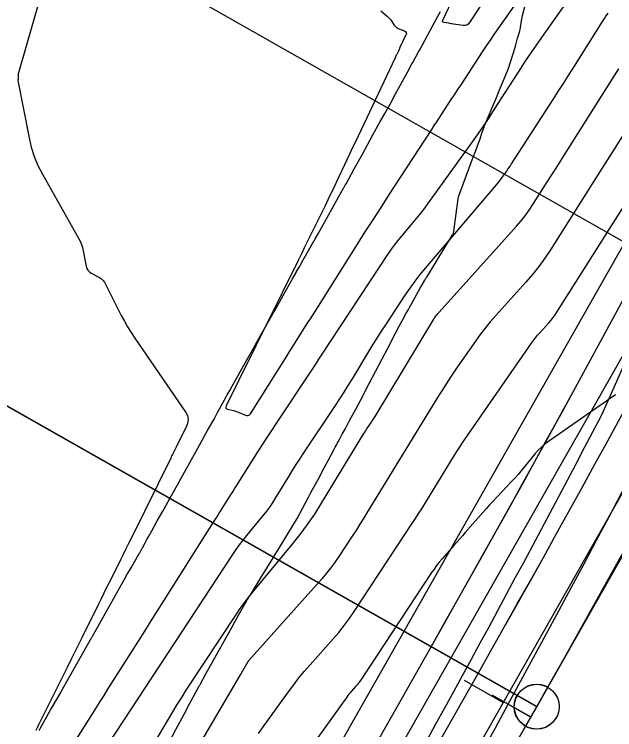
# Model space of a CAD drawing. Extents: x 658976 to 668721, y 639543 to 647196.
# Drawn here: x 662483.3 to 662550.1, y 643529.3 to 643608.9 of the extents above; entities that cross this region are included whole.
import ezdxf

# ---------------------------------------------------------------- set-up
doc = ezdxf.new("R2010")
doc.units = 0
for name, color, linetype in [('Ex_Major Contours', 7, 'Continuous'), ('Ex_Minor Contours', 7, 'Continuous'), ('R_Ramp 15 Degree_Min Ls', 7, 'Continuous'), ('R_Ramp 20 Degree Des Ls', 7, 'Continuous'), ('R_Ramp 20 Degree Des Ls Annot', 7, 'Continuous'), ('R_Ramp 20 Degree Existing Ramp', 7, 'Continuous'), ('R_Ramp 20 Degree_Min Ls', 7, 'Continuous')]:
    doc.layers.add(name, color=color, linetype=linetype)

msp = doc.modelspace()

# ---------------------------------------------------------------- linework, layer by layer
at = {"layer": 'Ex_Major Contours'}
msp.add_lwpolyline([(662496.349, 643523.479), (662500.47, 643530.484), (662500.955, 643531.296), (662501.449, 643532.101), (662501.953, 643532.9), (662502.467, 643533.693), (662508.032, 643542.163), (662508.449, 643542.779), (662508.882, 643543.382), (662509.332, 643543.973), (662509.798, 643544.552), (662514.245, 643549.917), (662515.123, 643551.017), (662515.96, 643552.147), (662516.754, 643553.307), (662517.507, 643554.496), (662522.217, 643562.251), (662522.317, 643562.412), (662522.418, 643562.573), (662522.52, 643562.732), (662522.625, 643562.89), (662523.046, 643563.522), (662523.15, 643563.68), (662523.253, 643563.84), (662523.353, 643564), (662523.452, 643564.162), (662529.973, 643574.997), (662529.987, 643575.02), (662530.001, 643575.043), (662530.015, 643575.065), (662530.03, 643575.088), (662530.089, 643575.177), (662530.104, 643575.199), (662530.12, 643575.221), (662530.136, 643575.242), (662530.153, 643575.262), (662530.397, 643575.55), (662530.444, 643575.605), (662530.491, 643575.659), (662530.538, 643575.713), (662530.586, 643575.766), (662539.184, 643585.33), (662539.677, 643585.903), (662540.145, 643586.494), (662540.587, 643587.104), (662541.005, 643587.734), (662542.624, 643590.29), (662543.029, 643590.93), (662543.433, 643591.569), (662543.837, 643592.208), (662544.241, 643592.848), (662550.036, 643602.031), (662550.543, 643602.826)], dxfattribs=at)
at = {"layer": 'Ex_Minor Contours'}
for points in [[(662538.311, 643614.684), (662533.939, 643607.98), (662533.803, 643607.818), (662533.642, 643607.712), (662533.456, 643607.662), (662533.244, 643607.667), (662532.157, 643607.83), (662532.029, 643607.849), (662531.901, 643607.868), (662531.773, 643607.888), (662531.644, 643607.908), (662531.132, 643607.986), (662531.027, 643608.018), (662530.967, 643608.075), (662530.954, 643608.155), (662530.986, 643608.26), (662533.89, 643614.417)], [(662524.098, 643609.295), (662524.849, 643608.668), (662524.962, 643608.566), (662525.067, 643608.456), (662525.164, 643608.339), (662525.252, 643608.214), (662525.587, 643607.7), (662525.678, 643607.581), (662525.784, 643607.479), (662525.904, 643607.395), (662526.04, 643607.329), (662526.718, 643607.057), (662526.85, 643606.981), (662526.922, 643606.882), (662526.936, 643606.76), (662526.892, 643606.615), (662526.222, 643605.201), (662526.177, 643605.106), (662526.132, 643605.011), (662526.087, 643604.916), (662526.042, 643604.821), (662525.863, 643604.441), (662525.818, 643604.346), (662525.774, 643604.251), (662525.729, 643604.156), (662525.684, 643604.061), (662521.572, 643595.364), (662521.266, 643594.717), (662520.961, 643594.071), (662520.655, 643593.424), (662520.35, 643592.777), (662519.131, 643590.188), (662518.825, 643589.542), (662518.516, 643588.896), (662518.205, 643588.252), (662517.891, 643587.609), (662516.35, 643584.468), (662515.988, 643583.731), (662515.625, 643582.994), (662515.261, 643582.257), (662514.897, 643581.52), (662511.228, 643574.106), (662511.1, 643573.846), (662510.971, 643573.586), (662510.843, 643573.325), (662510.715, 643573.065), (662510.202, 643572.023), (662510.074, 643571.762), (662509.945, 643571.502), (662509.817, 643571.242), (662509.688, 643570.981), (662506.89, 643565.339), (662506.846, 643565.205), (662506.861, 643565.099), (662506.933, 643565.021), (662507.064, 643564.97), (662507.705, 643564.82), (662507.864, 643564.779), (662508.021, 643564.731), (662508.175, 643564.676), (662508.327, 643564.614), (662509.048, 643564.298), (662509.21, 643564.252), (662509.353, 643564.265), (662509.479, 643564.335), (662509.587, 643564.463), (662513.641, 643570.886), (662513.903, 643571.3), (662514.164, 643571.714), (662514.426, 643572.128), (662514.687, 643572.542), (662515.734, 643574.198), (662515.995, 643574.612), (662516.257, 643575.026), (662516.518, 643575.44), (662516.78, 643575.854), (662521.496, 643583.323), (662522.364, 643584.693), (662523.237, 643586.059), (662524.116, 643587.423), (662524.999, 643588.783), (662529.773, 643596.107), (662530.043, 643596.52), (662530.313, 643596.934), (662530.582, 643597.347), (662530.852, 643597.761), (662531.931, 643599.415), (662532.2, 643599.829), (662532.47, 643600.242), (662532.739, 643600.656), (662533.009, 643601.069), (662534.991, 643604.11), (662535.413, 643604.752), (662535.842, 643605.392), (662536.275, 643606.027), (662536.714, 643606.659), (662541.595, 643613.619)], [(662486.84, 643612.998), (662483.804, 643602.382), (662483.787, 643602.314), (662483.774, 643602.246), (662483.767, 643602.177), (662483.764, 643602.107), (662483.761, 643601.711), (662483.761, 643601.698), (662483.759, 643601.685), (662483.757, 643601.673), (662483.753, 643601.66), (662483.739, 643601.611), (662483.736, 643601.599), (662483.734, 643601.587), (662483.734, 643601.574), (662483.736, 643601.562), (662484.98, 643595.166), (662485.229, 643594.111), (662485.56, 643593.086), (662485.973, 643592.091), (662486.468, 643591.126), (662490.498, 643583.985), (662490.669, 643583.652), (662490.812, 643583.308), (662490.926, 643582.954), (662491.013, 643582.59), (662491.346, 643580.882), (662491.418, 643580.643), (662491.534, 643580.436), (662491.694, 643580.26), (662491.899, 643580.117), (662492.806, 643579.606), (662493.019, 643579.466), (662493.204, 643579.299), (662493.362, 643579.106), (662493.493, 643578.886), (662495.238, 643575.412), (662495.578, 643574.762), (662495.94, 643574.124), (662496.324, 643573.499), (662496.729, 643572.887), (662502.41, 643564.613), (662502.597, 643564.259), (662502.677, 643563.897), (662502.65, 643563.527), (662502.516, 643563.149), (662501.52, 643561.124), (662501.455, 643560.991), (662501.39, 643560.859), (662501.324, 643560.727), (662501.259, 643560.594), (662500.996, 643560.066), (662500.931, 643559.933), (662500.866, 643559.801), (662500.8, 643559.669), (662500.735, 643559.536), (662496.36, 643550.658), (662496.055, 643550.042), (662495.751, 643549.425), (662495.445, 643548.809), (662495.14, 643548.193), (662493.916, 643545.729), (662493.61, 643545.113), (662493.304, 643544.497), (662492.999, 643543.881), (662492.695, 643543.264), (662490.858, 643539.545), (662490.45, 643538.72), (662490.041, 643537.895), (662489.632, 643537.07), (662489.222, 643536.246), (662486.033, 643529.838), (662485.875, 643529.52), (662485.719, 643529.201)], [(662490.26, 643528.258), (662492.042, 643531.082), (662492.472, 643531.762), (662492.901, 643532.442), (662493.33, 643533.122), (662493.759, 643533.803), (662497.14, 643539.164), (662497.847, 643540.285), (662498.554, 643541.405), (662499.261, 643542.525), (662499.968, 643543.645), (662505.501, 643552.407), (662505.713, 643552.743), (662505.925, 643553.079), (662506.138, 643553.416), (662506.35, 643553.752), (662507.198, 643555.097), (662507.411, 643555.433), (662507.623, 643555.77), (662507.835, 643556.106), (662508.048, 643556.442), (662510.501, 643560.325), (662510.982, 643561.083), (662511.469, 643561.837), (662511.96, 643562.589), (662512.456, 643563.338), (662516.654, 643569.632), (662516.727, 643569.742), (662516.798, 643569.853), (662516.868, 643569.965), (662516.936, 643570.077), (662517.209, 643570.529), (662517.277, 643570.642), (662517.347, 643570.754), (662517.418, 643570.865), (662517.49, 643570.975), (662524.953, 643582.277), (662525.284, 643582.763), (662525.63, 643583.238), (662525.99, 643583.703), (662526.363, 643584.157), (662527.887, 643585.951), (662528.263, 643586.404), (662528.63, 643586.864), (662528.987, 643587.331), (662529.335, 643587.805), (662533.933, 643594.214), (662534.654, 643595.232), (662535.362, 643596.259), (662536.057, 643597.295), (662536.739, 643598.34), (662539.664, 643602.88), (662540.233, 643603.754), (662540.811, 643604.622), (662541.397, 643605.485), (662541.992, 643606.342), (662544.388, 643609.758)], [(662493.804, 643527.739), (662507.648, 643548.811), (662508.016, 643549.354), (662508.398, 643549.886), (662508.795, 643550.407), (662509.206, 643550.918), (662510.881, 643552.938), (662511.29, 643553.45), (662511.679, 643553.976), (662512.049, 643554.516), (662512.399, 643555.07), (662513.942, 643557.61), (662514.316, 643558.218), (662514.697, 643558.823), (662515.083, 643559.423), (662515.476, 643560.019), (662519.048, 643565.374), (662519.534, 643566.112), (662520.011, 643566.855), (662520.48, 643567.604), (662520.939, 643568.358), (662522.761, 643571.385), (662523.221, 643572.14), (662523.688, 643572.889), (662524.163, 643573.634), (662524.646, 643574.373), (662526.813, 643577.655), (662527.348, 643578.439), (662527.906, 643579.206), (662528.486, 643579.956), (662529.09, 643580.689), (662536.948, 643589.944), (662537.1, 643590.128), (662537.249, 643590.314), (662537.394, 643590.504), (662537.535, 643590.696), (662538.092, 643591.472), (662538.23, 643591.667), (662538.365, 643591.864), (662538.498, 643592.062), (662538.629, 643592.262), (662543.243, 643599.424), (662543.82, 643600.321), (662544.394, 643601.219), (662544.966, 643602.119), (662545.536, 643603.019), (662548.815, 643608.216), (662548.883, 643608.322), (662548.951, 643608.427), (662549.021, 643608.532), (662549.091, 643608.636), (662549.375, 643609.052)], [(662552.104, 643597.189), (662550.042, 643593.92), (662549.526, 643593.103), (662549.01, 643592.287), (662548.494, 643591.47), (662547.977, 643590.654), (662542.952, 643582.721), (662542.324, 643581.774), (662541.658, 643580.856), (662540.954, 643579.966), (662540.212, 643579.105), (662536.87, 643575.387), (662536.27, 643574.698), (662535.692, 643573.991), (662535.138, 643573.266), (662534.606, 643572.524), (662532.522, 643569.517), (662532.007, 643568.762), (662531.502, 643568), (662531.008, 643567.231), (662530.525, 643566.454), (662522.553, 643553.429), (662522.166, 643552.802), (662521.773, 643552.179), (662521.375, 643551.559), (662520.972, 643550.942), (662519.349, 643548.481), (662518.933, 643547.874), (662518.496, 643547.283), (662518.038, 643546.708), (662517.558, 643546.15), (662509.381, 643536.956), (662509.376, 643536.95), (662509.37, 643536.943), (662509.365, 643536.936), (662509.36, 643536.929), (662509.339, 643536.901), (662509.334, 643536.894), (662509.33, 643536.887), (662509.325, 643536.879), (662509.32, 643536.872), (662508.744, 643535.898), (662508.646, 643535.734), (662508.549, 643535.569), (662508.451, 643535.404), (662508.354, 643535.239), (662500.283, 643521.52)], [(662510.502, 643528.874), (662511.13, 643529.769), (662513.835, 643533.539), (662514.405, 643534.312), (662514.995, 643535.07), (662515.605, 643535.812), (662516.234, 643536.538), (662518.79, 643539.411), (662519.415, 643540.14), (662520.013, 643540.89), (662520.583, 643541.661), (662521.126, 643542.453), (662527.634, 643552.32), (662527.949, 643552.803), (662528.26, 643553.288), (662528.567, 643553.775), (662528.87, 643554.266), (662532.28, 643559.837), (662532.551, 643560.272), (662532.827, 643560.703), (662533.11, 643561.131), (662533.399, 643561.554), (662540.848, 643572.302), (662541.065, 643572.606), (662541.292, 643572.902), (662541.528, 643573.191), (662541.773, 643573.473), (662542.773, 643574.585), (662543.016, 643574.867), (662543.248, 643575.159), (662543.466, 643575.461), (662543.673, 643575.772), (662554.427, 643592.75)], [(662550.19, 643566.583), (662549.802, 643566.312), (662549.413, 643566.041), (662549.025, 643565.77), (662548.637, 643565.499), (662542.728, 643561.383), (662542.328, 643561.083), (662541.951, 643560.757), (662541.598, 643560.406), (662541.269, 643560.029), (662540, 643558.469), (662539.679, 643558.082), (662539.351, 643557.702), (662539.016, 643557.327), (662538.674, 643556.96), (662536.981, 643555.174), (662536.585, 643554.753), (662536.194, 643554.329), (662535.808, 643553.9), (662535.425, 643553.467), (662533.485, 643551.251), (662533.164, 643550.885), (662532.843, 643550.519), (662532.522, 643550.153), (662532.2, 643549.788), (662530.914, 643548.327), (662530.599, 643547.956), (662530.297, 643547.575), (662530.009, 643547.184), (662529.734, 643546.783), (662521.816, 643534.776), (662521.704, 643534.613), (662521.586, 643534.453), (662521.463, 643534.299), (662521.334, 643534.148), (662520.806, 643533.555), (662520.676, 643533.406), (662520.551, 643533.252), (662520.429, 643533.096), (662520.311, 643532.937), (662511.119, 643520.128)]]:
    msp.add_lwpolyline(points, dxfattribs=at)
at = {"layer": 'R_Ramp 15 Degree_Min Ls'}
for p, q in [((662541.428, 643531.873), (662588.438, 643614.677)), ((662432.263, 643366.934), (662529.688, 643538.539)), ((662437.481, 643363.971), (662534.906, 643535.576)), ((662444.003, 643360.269), (662541.428, 643531.873))]:
    msp.add_line(p, q, dxfattribs=at)
for points in [[(662541.428, 643531.873), (662454.466, 643581.245), (662367.503, 643630.616)], [(662536.425, 643533.188), (662540.773, 643530.72)]]:
    msp.add_lwpolyline(points, dxfattribs=at)
msp.add_circle((662541.428, 643531.873), 2.5, dxfattribs=at)
for radius in [1896.359, 1902.359, 1909.859]:
    msp.add_arc((660880.567, 644474.795), radius, 330.415092, 336.123426, dxfattribs=at)
at = {"layer": 'R_Ramp 20 Degree Des Ls'}
for p, q in [((662448.953, 643403.354), (662551.241, 643583.524)), ((662437.446, 643370.932), (662556.459, 643580.562))]:
    msp.add_line(p, q, dxfattribs=at)
msp.add_lwpolyline([(662486.095, 643529.223), (662486.214, 643529.435), (662487.324, 643531.426), (662487.333, 643531.442), (662487.384, 643531.529), (662487.665, 643532.014), (662488.507, 643533.465), (662488.528, 643533.499), (662489.193, 643534.681), (662490.151, 643536.382), (662491.933, 643539.548), (662491.946, 643539.571), (662491.946, 643539.571), (662491.985, 643539.641), (662492.025, 643539.711), (662492.615, 643540.759), (662492.84, 643541.158), (662493.654, 643542.607), (662495.076, 643545.138), (662495.597, 643546.063), (662495.9, 643546.601), (662496.32, 643547.327), (662497.231, 643548.897), (662497.235, 643548.903), (662497.242, 643548.916), (662497.244, 643548.919), (662497.246, 643548.923), (662497.249, 643548.929), (662497.323, 643549.064), (662497.564, 643549.504), (662497.564, 643549.504), (662497.59, 643549.553), (662497.894, 643550.112), (662498.089, 643550.471), (662498.299, 643550.857), (662498.622, 643551.436), (662499.234, 643552.534), (662499.845, 643553.631), (662499.993, 643553.897), (662500.66, 643555.095), (662501.469, 643556.548), (662501.475, 643556.558), (662501.475, 643556.558), (662502.434, 643558.285), (662503.734, 643560.62), (662504.877, 643562.671), (662505.547, 643563.874), (662505.985, 643564.679), (662506.708, 643566.008), (662506.781, 643566.142), (662506.893, 643566.349), (662506.953, 643566.455), (662506.974, 643566.492), (662507.014, 643566.565), (662507.13, 643566.769), (662507.299, 643567.067), (662507.598, 643567.593), (662507.952, 643568.218), (662509.165, 643570.377), (662509.763, 643571.444), (662510.724, 643573.161), (662510.725, 643573.161), (662512.22, 643575.825), (662512.254, 643575.885), (662513.784, 643578.611), (662514.23, 643579.405), (662514.28, 643579.494), (662514.679, 643580.198), (662514.682, 643580.203), (662515.077, 643580.9), (662515.306, 643581.31), (662515.477, 643581.614), (662515.507, 643581.668), (662515.515, 643581.683), (662515.567, 643581.775), (662515.568, 643581.776), (662515.57, 643581.779), (662516.689, 643583.739), (662516.705, 643583.768), (662516.753, 643583.853), (662517.16, 643584.574), (662517.348, 643584.908), (662519.616, 643588.955), (662519.984, 643589.622), (662520.015, 643589.677), (662520.045, 643589.732), (662520.054, 643589.748), (662520.136, 643589.898), (662520.228, 643590.064), (662521.134, 643591.707), (662522.039, 643593.35), (662523.22, 643595.492), (662523.997, 643596.901), (662524.464, 643597.739), (662524.466, 643597.743), (662524.54, 643597.875), (662525.272, 643599.188), (662525.282, 643599.207), (662525.311, 643599.26), (662525.318, 643599.273), (662525.736, 643600.048), (662526.055, 643600.638), (662526.877, 643602.144), (662527.017, 643602.401), (662527.017, 643602.401), (662527.021, 643602.41), (662527.554, 643603.387), (662527.648, 643603.558), (662528.278, 643604.716), (662528.457, 643605.046), (662529.275, 643606.551), (662529.319, 643606.632), (662530.358, 643608.544), (662530.727, 643609.225)], dxfattribs=at)
at = {"layer": 'R_Ramp 20 Degree Des Ls Annot'}
msp.add_line((662443.968, 643367.23), (662562.981, 643576.859), dxfattribs=at)
for points in [[(662562.981, 643576.859), (662389.056, 643675.601)], [(662533.364, 643534.819), (662537.713, 643532.35)]]:
    msp.add_lwpolyline(points, dxfattribs=at)
at = {"layer": 'R_Ramp 20 Degree Existing Ramp'}
for p, q in [((662541.424, 643531.864), (662588.434, 643614.668)), ((662423.285, 643351.119), (662529.684, 643538.53)), ((662428.503, 643348.157), (662534.902, 643535.567)), ((662435.025, 643344.454), (662541.424, 643531.864))]:
    msp.add_line(p, q, dxfattribs=at)
for points in [[(662541.424, 643531.864), (662454.462, 643581.236), (662367.499, 643630.607)], [(662536.43, 643533.194), (662540.778, 643530.726)]]:
    msp.add_lwpolyline(points, dxfattribs=at)
msp.add_circle((662541.424, 643531.864), 2.5, dxfattribs=at)
for radius in [1896.359, 1902.359, 1909.859]:
    msp.add_arc((660880.563, 644474.786), radius, 330.415092, 336.123426, dxfattribs=at)
at = {"layer": 'R_Ramp 20 Degree_Min Ls'}
msp.add_line((662548.662, 643564.345), (662841.796, 644226.573), dxfattribs=at)
for points in [[(662532.171, 643584.571), (662532.197, 643584.766), (662532.455, 643586.696), (662532.603, 643587.829), (662532.739, 643588.613), (662534.135, 643592.414), (662534.478, 643593.307), (662534.48, 643593.311), (662534.534, 643593.452), (662535.07, 643594.85), (662535.078, 643594.871), (662535.098, 643594.928), (662535.103, 643594.942), (662535.375, 643595.781), (662535.58, 643596.357), (662535.602, 643596.412), (662536.261, 643597.991), (662536.373, 643598.26), (662536.373, 643598.26), (662536.376, 643598.269), (662536.876, 643599.473), (662537.378, 643600.688), (662537.52, 643601.034), (662538.167, 643602.615), (662538.202, 643602.7), (662538.867, 643604.748), (662538.875, 643604.774), (662539.093, 643605.522), (662539.309, 643606.269), (662539.309, 643606.269), (662539.403, 643606.597), (662539.538, 643607.075), (662539.58, 643607.234), (662539.615, 643607.442), (662539.736, 643608.17), (662539.797, 643608.551), (662539.835, 643608.79), (662540.236, 643610.295)], [(662500.674, 643528.123), (662501.309, 643529.317), (662502.222, 643531.038), (662502.828, 643532.182), (662503.94, 643534.233), (662503.953, 643534.256), (662503.953, 643534.256), (662503.992, 643534.326), (662504.031, 643534.396), (662504.617, 643535.446), (662504.841, 643535.846), (662505.649, 643537.297), (662507.061, 643539.833), (662507.193, 643540.071), (662507.576, 643540.76), (662507.875, 643541.3), (662508.275, 643542.035), (662509.155, 643543.619), (662509.159, 643543.624), (662509.167, 643543.637), (662509.169, 643543.641), (662509.171, 643543.645), (662509.174, 643543.65), (662509.256, 643543.782), (662509.524, 643544.21), (662509.524, 643544.21), (662509.554, 643544.257), (662509.894, 643544.8), (662510.113, 643545.149), (662510.347, 643545.524), (662510.696, 643546.092), (662511.356, 643547.168), (662511.783, 643547.865), (662512.016, 643548.244), (662512.175, 643548.505), (662512.895, 643549.68), (662513.766, 643551.105), (662513.772, 643551.114), (662513.772, 643551.114), (662514.796, 643552.812), (662516.049, 643555.169), (662516.322, 643555.685), (662517.147, 643557.24), (662517.79, 643558.455), (662518.225, 643559.261), (662518.944, 643560.592), (662519.016, 643560.727), (662519.128, 643560.933), (662519.185, 643561.04), (662519.205, 643561.078), (662519.245, 643561.151), (662519.357, 643561.357), (662519.52, 643561.657), (662519.808, 643562.189), (662520.149, 643562.819), (662520.591, 643563.629), (662521.333, 643564.991), (662521.905, 643566.069), (662522.811, 643567.811), (662522.811, 643567.811), (662524.214, 643570.515), (662524.246, 643570.576), (662524.781, 643571.61), (662525.679, 643573.345), (662526.107, 643574.147), (662526.155, 643574.237), (662526.184, 643574.291), (662526.542, 643574.947), (662526.545, 643574.952), (662526.928, 643575.654), (662527.155, 643576.065), (662527.322, 643576.371), (662527.352, 643576.424), (662527.361, 643576.44), (662527.411, 643576.532), (662527.412, 643576.533), (662527.414, 643576.537), (662528.494, 643578.514), (662528.511, 643578.542), (662528.562, 643578.626), (662528.994, 643579.335), (662529.113, 643579.532), (662529.194, 643579.665), (662531.612, 643583.645), (662532.009, 643584.299), (662532.042, 643584.353), (662532.074, 643584.407), (662532.084, 643584.423), (662532.171, 643584.571)]]:
    msp.add_lwpolyline(points, dxfattribs=at)
for radius, end in [(1902.359, 336.123426), (1896.359, 332.401363)]:
    msp.add_arc((660868.08, 644442.881), radius, 330.415092, end, dxfattribs=at)

doc.saveas('drawing.dxf')
